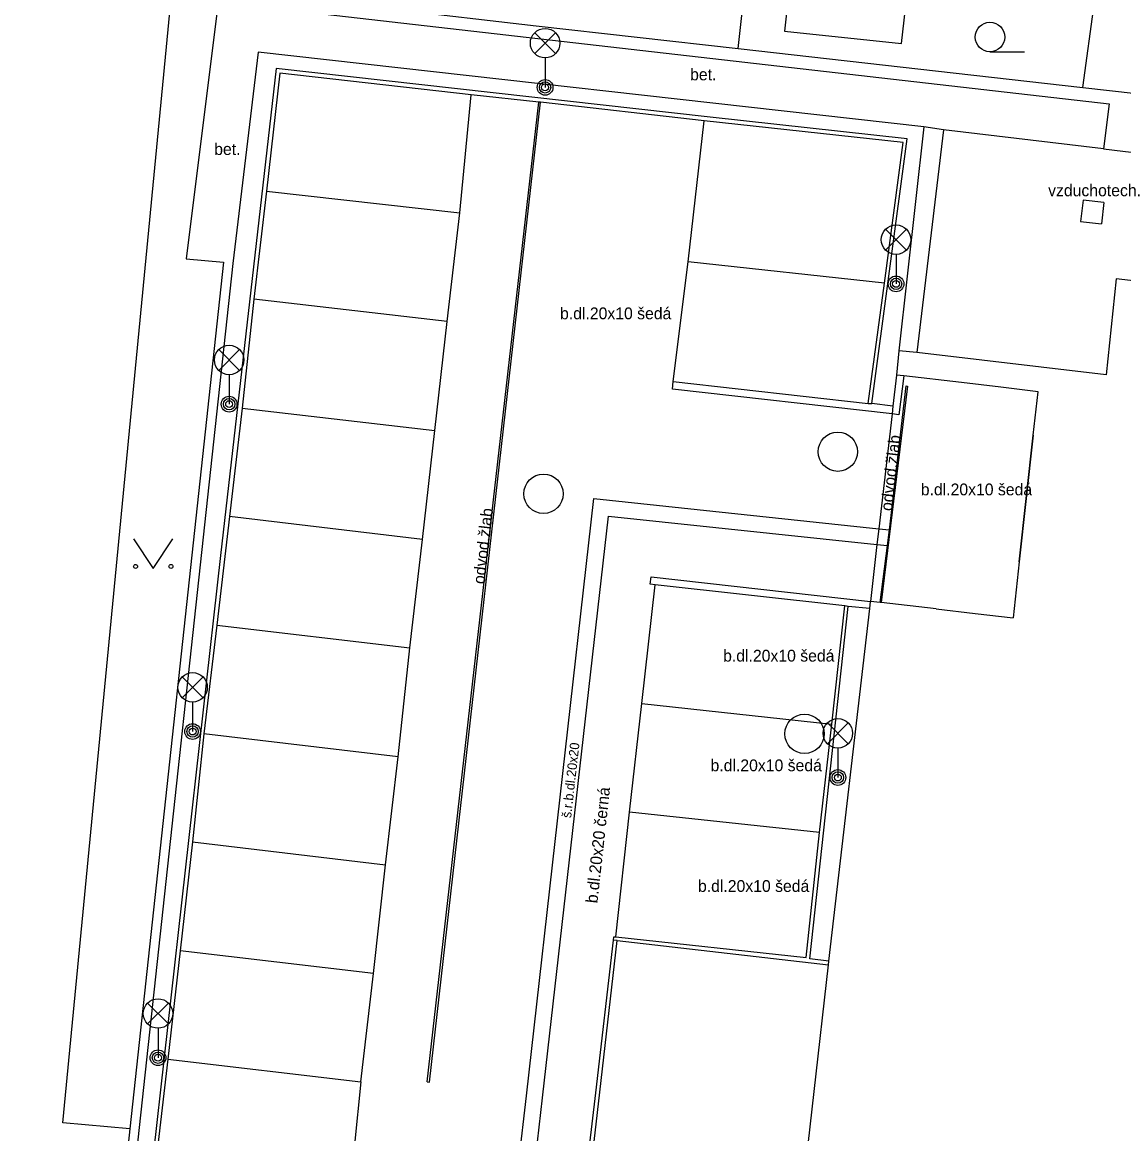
# Model space of a CAD drawing. Extents: x -598233 to -596890, y -1157848 to -1156431.
# Drawn here: x -597761.62 to -597733.59, y -1156964.16 to -1156935.88 of the extents above; entities that cross this region are included whole.
import ezdxf

# ---------------------------------------------------------------- set-up
doc = ezdxf.new("R2010")
doc.units = 0
for name, color, linetype in [('Level 11', 7, 'Continuous'), ('Level 24', 7, 'Continuous'), ('Level 27', 7, 'Continuous'), ('Level 33', 7, 'Continuous'), ('Level 36', 7, 'Continuous'), ('Level 40', 7, 'Continuous'), ('Level 42', 7, 'Continuous'), ('Level 5', 7, 'Continuous'), ('Level 6', 7, 'Continuous'), ('Level 7', 7, 'Continuous')]:
    doc.layers.add(name, color=color, linetype=linetype)

msp = doc.modelspace()

# ---------------------------------------------------------------- linework, layer by layer
at = {"layer": 'Level 11'}
for points in [[(-597742.05, -1156934.58), (-597742.22, -1156936.11), (-597739.24, -1156936.42), (-597739.07, -1156934.93), (-597734.4, -1156935.37)], [(-597756.61, -1156935.24), (-597757.44, -1156941.9)], [(-597755.39, -1156935.51), (-597733.96, -1156937.96)], [(-597755.61, -1156936.64), (-597756.26, -1156942.02)], [(-597738.67, -1156938.54), (-597755.61, -1156936.64)], [(-597755.15, -1156937.06), (-597756.57, -1156949.45)], [(-597755.06, -1156937.18), (-597755.4, -1156940.18)], [(-597744.11, -1156938.3), (-597755.15, -1156937.06)], [(-597748.47, -1156937.92), (-597750.19, -1156937.73), (-597755.06, -1156937.18)], [(-597750.48, -1156940.73), (-597750.19, -1156937.73)], [(-597751.31, -1156962.84), (-597751.25, -1156962.85), (-597748.43, -1156937.92)], [(-597744.26, -1156938.39), (-597748.43, -1156937.92), (-597748.47, -1156937.92)], [(-597733.96, -1156937.96), (-597734.1, -1156939.1)], [(-597744.67, -1156941.98), (-597744.26, -1156938.39)], [(-597739.2, -1156938.94), (-597744.26, -1156938.39)], [(-597739.1, -1156938.85), (-597744.11, -1156938.3)], [(-597734.1, -1156939.1), (-597738.17, -1156938.62)], [(-597740, -1156945.58), (-597739.1, -1156938.85)], [(-597739.67, -1156942.52), (-597739.2, -1156938.94)], [(-597734.1, -1156939.1), (-597732.13, -1156939.34)], [(-597755.4, -1156940.18), (-597755.72, -1156942.93)], [(-597755.4, -1156940.18), (-597750.48, -1156940.73)], [(-597734.62, -1156940.41), (-597734.69, -1156940.95)], [(-597734.09, -1156940.47), (-597734.62, -1156940.41)], [(-597734.09, -1156940.47), (-597734.15, -1156941.01)], [(-597753, -1156962.84), (-597752.68, -1156960.09), (-597752.37, -1156957.32), (-597752.05, -1156954.57), (-597751.75, -1156951.8), (-597751.43, -1156949.04), (-597751.12, -1156946.27), (-597750.8, -1156943.5), (-597750.48, -1156940.73)], [(-597734.69, -1156940.95), (-597734.15, -1156941.01)], [(-597756.49, -1156941.99), (-597758.88, -1156964.04), (-597758.92, -1156964.44), (-597759.05, -1156965.62)], [(-597756.26, -1156942.02), (-597758.79, -1156965.41)], [(-597757.44, -1156941.9), (-597756.49, -1156941.99)], [(-597745.05, -1156945.02), (-597744.67, -1156941.98)], [(-597739.67, -1156942.52), (-597744.67, -1156941.98)], [(-597740.09, -1156945.58), (-597739.67, -1156942.52)], [(-597755.72, -1156942.93), (-597756.02, -1156945.7)], [(-597750.8, -1156943.5), (-597755.72, -1156942.93)], [(-597739.12, -1156945.13), (-597739.09, -1156945.14), (-597739.76, -1156950.65)], [(-597756.02, -1156945.7), (-597756.34, -1156948.46)], [(-597756.02, -1156945.7), (-597751.12, -1156946.27)], [(-597748.78, -1156963.2), (-597747.07, -1156948)], [(-597747.07, -1156948), (-597739.82, -1156948.77)], [(-597756.34, -1156948.46), (-597756.66, -1156951.22)], [(-597751.43, -1156949.04), (-597756.34, -1156948.46)], [(-597748.38, -1156963.25), (-597746.7, -1156948.45)], [(-597746.7, -1156948.45), (-597739.87, -1156949.17)], [(-597739.82, -1156948.77), (-597739.55, -1156948.8)], [(-597739.87, -1156949.17), (-597739.6, -1156949.2)], [(-597756.57, -1156949.45), (-597758.37, -1156965.46)], [(-597745.85, -1156953.22), (-597745.51, -1156950.2)], [(-597741.57, -1156959.71), (-597740.6, -1156950.75)], [(-597741.01, -1156953.74), (-597740.68, -1156950.73)], [(-597756.66, -1156951.22), (-597756.99, -1156953.99)], [(-597756.66, -1156951.22), (-597751.75, -1156951.8)], [(-597746.16, -1156955.98), (-597745.85, -1156953.22)], [(-597745.85, -1156953.22), (-597741.01, -1156953.74)], [(-597741.33, -1156956.5), (-597741.01, -1156953.74)], [(-597756.99, -1156953.99), (-597757.28, -1156956.74)], [(-597752.05, -1156954.57), (-597756.99, -1156953.99)], [(-597746.51, -1156959.15), (-597746.16, -1156955.98)], [(-597741.33, -1156956.5), (-597746.16, -1156955.98)], [(-597741.67, -1156959.68), (-597741.33, -1156956.5)], [(-597757.28, -1156956.74), (-597757.6, -1156959.51)], [(-597757.28, -1156956.74), (-597752.37, -1156957.32)], [(-597747.02, -1156963.12), (-597746.57, -1156959.24), (-597746.56, -1156959.15)], [(-597746.92, -1156963.11), (-597746.48, -1156959.25)], [(-597746.48, -1156959.25), (-597746.57, -1156959.24)], [(-597746.56, -1156959.15), (-597746.51, -1156959.15)], [(-597746.51, -1156959.15), (-597741.67, -1156959.68)], [(-597746.48, -1156959.25), (-597741.1, -1156959.87)], [(-597757.6, -1156959.51), (-597757.91, -1156962.27)], [(-597752.68, -1156960.09), (-597757.6, -1156959.51)], [(-597741.09, -1156959.77), (-597741.57, -1156959.71)], [(-597757.91, -1156962.27), (-597758.28, -1156965.47)], [(-597757.91, -1156962.27), (-597753, -1156962.84)], [(-597753, -1156962.84), (-597753.32, -1156966.03)], [(-597749.51, -1156969.51), (-597749.17, -1156966.56), (-597748.78, -1156963.2)], [(-597749.1, -1156969.56), (-597748.76, -1156966.61), (-597748.38, -1156963.25)], [(-597747.77, -1156969.71), (-597747.45, -1156966.78), (-597747.02, -1156963.12)], [(-597747.67, -1156969.68), (-597746.92, -1156963.11)]]:
    msp.add_lwpolyline(points, dxfattribs=at)
at = {"layer": 'Level 24'}
for points in [[(-597751.31, -1156962.84), (-597748.47, -1156937.92)], [(-597739.55, -1156948.8), (-597739.12, -1156945.13)], [(-597739.78, -1156950.65), (-597739.6, -1156949.2), (-597739.55, -1156948.8)]]:
    msp.add_lwpolyline(points, dxfattribs=at)
at = {"layer": 'Level 27'}
for centre in [(-597740.86, -1156946.81), (-597748.35, -1156947.88), (-597741.71, -1156953.99)]:
    msp.add_circle(centre, 0.5, dxfattribs=at)
at = {"layer": 'Level 33'}
for p, q in [((-597748.575, -1156936.68), (-597748.045, -1156936.15)), ((-597748.575, -1156936.15), (-597748.045, -1156936.68)), ((-597748.31, -1156936.79), (-597748.31, -1156937.54)), ((-597739.645, -1156941.68), (-597739.115, -1156941.15)), ((-597739.645, -1156941.15), (-597739.115, -1156941.68)), ((-597739.38, -1156941.79), (-597739.38, -1156942.54)), ((-597756.615, -1156944.74), (-597756.085, -1156944.21)), ((-597756.615, -1156944.21), (-597756.085, -1156944.74)), ((-597756.35, -1156944.85), (-597756.35, -1156945.6)), ((-597757.545, -1156953.07), (-597757.015, -1156952.54)), ((-597757.545, -1156952.54), (-597757.015, -1156953.07)), ((-597757.28, -1156953.18), (-597757.28, -1156953.93)), ((-597741.125, -1156954.24), (-597740.595, -1156953.71)), ((-597741.125, -1156953.71), (-597740.595, -1156954.24)), ((-597740.86, -1156954.35), (-597740.86, -1156955.1)), ((-597758.425, -1156961.37), (-597757.895, -1156960.84)), ((-597758.425, -1156960.84), (-597757.895, -1156961.37)), ((-597758.16, -1156961.48), (-597758.16, -1156962.23))]:
    msp.add_line(p, q, dxfattribs=at)
for centre, radius in [((-597748.31, -1156936.415), 0.375), ((-597748.31, -1156937.54), 0.2), ((-597748.31, -1156937.54), 0.1445), ((-597748.31, -1156937.54), 0.0876), ((-597739.38, -1156941.415), 0.375), ((-597739.38, -1156942.54), 0.2), ((-597739.38, -1156942.54), 0.1445), ((-597739.38, -1156942.54), 0.0876), ((-597756.35, -1156944.475), 0.375), ((-597756.35, -1156945.6), 0.2), ((-597756.35, -1156945.6), 0.1445), ((-597756.35, -1156945.6), 0.0876), ((-597757.28, -1156952.805), 0.375), ((-597740.86, -1156953.975), 0.375), ((-597757.28, -1156953.93), 0.2), ((-597757.28, -1156953.93), 0.1445), ((-597757.28, -1156953.93), 0.0876), ((-597740.86, -1156955.1), 0.2), ((-597740.86, -1156955.1), 0.1445), ((-597740.86, -1156955.1), 0.0876), ((-597758.16, -1156961.105), 0.375), ((-597758.16, -1156962.23), 0.2), ((-597758.16, -1156962.23), 0.1445), ((-597758.16, -1156962.23), 0.0876)]:
    msp.add_circle(centre, radius, dxfattribs=at)
at = {"layer": 'Level 36'}
msp.add_line((-597736.99, -1156936.635), (-597736.115, -1156936.635), dxfattribs=at)
msp.add_lwpolyline([(-597758.78, -1156949.03), (-597758.28, -1156949.78), (-597757.78, -1156949.03)], dxfattribs=at)
for centre, radius in [((-597736.9901, -1156936.2599), 0.375), ((-597758.7302, -1156949.7298), 0.05), ((-597757.8308, -1156949.7298), 0.05)]:
    msp.add_circle(centre, radius, dxfattribs=at)
at = {"layer": 'Level 5'}
for points in [[(-597738.67, -1156938.54), (-597739.31, -1156944.24)], [(-597733.78, -1156942.41), (-597734.03, -1156944.85), (-597738.85, -1156944.29), (-597739.31, -1156944.24)], [(-597726.18, -1156943.29), (-597733.78, -1156942.41)], [(-597739.31, -1156944.24), (-597739.37, -1156944.86)], [(-597739.37, -1156944.86), (-597739.46, -1156945.65), (-597739.48, -1156945.85)], [(-597739.18, -1156944.88), (-597739.37, -1156944.86)], [(-597736.71, -1156945.17), (-597737.71, -1156945.05), (-597739.18, -1156944.88)], [(-597735.76, -1156945.29), (-597736.71, -1156945.17)], [(-597736.25, -1156949.61), (-597735.89, -1156946.39), (-597735.76, -1156945.29)], [(-597739.48, -1156945.85), (-597739.82, -1156948.77)], [(-597739.82, -1156948.77), (-597739.87, -1156949.17)], [(-597739.87, -1156949.17), (-597740.03, -1156950.62)], [(-597736.25, -1156949.61), (-597736.4, -1156951.04)], [(-597741.83, -1156966.31), (-597741.1, -1156959.87), (-597741.09, -1156959.77), (-597740.05, -1156950.8), (-597740.03, -1156950.62)], [(-597738.36, -1156950.81), (-597739.76, -1156950.65), (-597739.78, -1156950.65), (-597740.03, -1156950.62)], [(-597738.36, -1156950.81), (-597737.37, -1156950.93), (-597736.4, -1156951.04)]]:
    msp.add_lwpolyline(points, dxfattribs=at)
at = {"layer": 'Level 6'}
for points in [[(-597736.71, -1156945.17), (-597737.71, -1156945.05)], [(-597735.89, -1156946.39), (-597736.25, -1156949.61)], [(-597738.36, -1156950.81), (-597737.37, -1156950.93)]]:
    msp.add_lwpolyline(points, dxfattribs=at)
at = {"layer": 'Level 7'}
for points in [[(-597811.77, -1156929.17), (-597802.68, -1156930.18), (-597800.77, -1156930.39), (-597800.73, -1156930.05), (-597793.86, -1156930.83), (-597785.1, -1156931.82), (-597784.28, -1156931.91), (-597773.16, -1156933.17), (-597765.41, -1156934.04), (-597761.13, -1156934.53), (-597757.79, -1156934.91), (-597752.19, -1156935.55), (-597748.54, -1156935.97), (-597743.4, -1156936.55), (-597734.63, -1156937.54)], [(-597743.4, -1156936.55), (-597743.17, -1156934.48)], [(-597760.58, -1156963.89), (-597757.79, -1156934.91)], [(-597734.63, -1156937.54), (-597734.33, -1156935.37)], [(-597734.63, -1156937.54), (-597709.52, -1156940.37)], [(-597738.17, -1156938.62), (-597738.85, -1156944.29)], [(-597738.17, -1156938.62), (-597738.67, -1156938.54)], [(-597739.18, -1156944.88), (-597739.31, -1156945.87)], [(-597745.07, -1156945.22), (-597745.05, -1156945.02)], [(-597745.05, -1156945.02), (-597740.09, -1156945.58)], [(-597739.48, -1156945.85), (-597745.07, -1156945.22)], [(-597740.09, -1156945.58), (-597740, -1156945.58)], [(-597739.46, -1156945.65), (-597740, -1156945.58)], [(-597739.31, -1156945.87), (-597739.48, -1156945.85)], [(-597745.64, -1156950.18), (-597745.61, -1156949.99)], [(-597745.61, -1156949.99), (-597740.03, -1156950.62)], [(-597745.51, -1156950.2), (-597745.64, -1156950.18)], [(-597740.68, -1156950.73), (-597745.51, -1156950.2)], [(-597740.6, -1156950.75), (-597740.68, -1156950.73)], [(-597740.05, -1156950.8), (-597740.6, -1156950.75)], [(-597758.88, -1156964.04), (-597760.58, -1156963.89)]]:
    msp.add_lwpolyline(points, dxfattribs=at)

# ---------------------------------------------------------------- texts
at = {"layer": 'Level 40'}
for s, p in [('bet.', (-597744.62, -1156937.36)), ('bet.', (-597756.73, -1156939.26)), ('b.dl.20x10 šedá', (-597747.93, -1156943.44)), ('b.dl.20x10 šedá', (-597738.75, -1156947.92)), ('b.dl.20x10 šedá', (-597743.78, -1156952.15)), ('b.dl.20x10 šedá', (-597744.1, -1156954.94)), ('b.dl.20x10 šedá', (-597744.42, -1156958.01))]:
    msp.add_text(s, height=0.3, dxfattribs=at).set_placement(p)
for s, height, rotation, p in [('š.r.b.dl.20x20', 0.24, 83.52388, (-597747.65, -1156956.14)), ('b.dl.20x20 černá', 0.3, 83.69949, (-597746.98, -1156958.31))]:
    msp.add_text(s, height=height, rotation=rotation, dxfattribs=at).set_placement(p)
at = {"layer": 'Level 42'}
msp.add_text('vzduchotech.', height=0.3, dxfattribs=at).set_placement((-597735.51, -1156940.31))
for p in [(-597739.48, -1156948.33), (-597749.85, -1156950.19)]:
    msp.add_text('odvod.žlab', height=0.3, rotation=83.49835, dxfattribs=at).set_placement(p)

doc.saveas('drawing.dxf')
